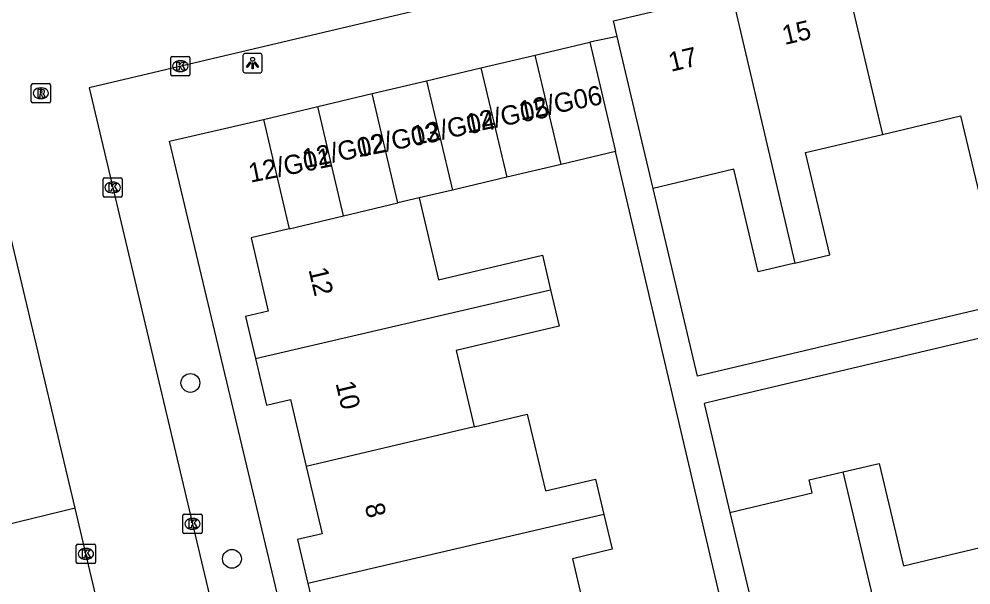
# Model space of a CAD drawing. Extents: x 158038 to 159242, y 380133 to 381214.
# Drawn here: x 158418.58 to 158468.09, y 380865.78 to 380895.22 of the extents above; entities that cross this region are included whole.
import ezdxf

# ---------------------------------------------------------------- set-up
doc = ezdxf.new("R2010")
doc.units = 0
for name, color, linetype in [('IMGEO_Boom', 7, 'Continuous'), ('IMGEO_Kolk', 7, 'Continuous'), ('IMGEO_Lichtpunt', 7, 'Continuous'), ('IMGEO_Pand', 7, 'Continuous'), ('IMGEO_Pand_nummerreeks', 7, 'Continuous'), ('IMGEO_Rijbaan_lokaal_open', 7, 'Continuous'), ('IMGEO_Rioolput', 7, 'Continuous'), ('IMGEO_Voetpad_open', 7, 'Continuous')]:
    doc.layers.add(name, color=color, linetype=linetype)

msp = doc.modelspace()

# ---------------------------------------------------------------- linework, layer by layer
at = {"layer": 'IMGEO_Boom'}
for centre in [(158427.489, 380876.29), (158429.653, 380867.142)]:
    msp.add_circle(centre, 0.489, dxfattribs=at)
at = {"layer": 'IMGEO_Kolk'}
for p, q in [((158426.542, 380893.272), (158427.394, 380893.272)), ((158426.467, 380892.346), (158426.467, 380893.198)), ((158426.955, 380893.052), (158426.98, 380893.052)), ((158427.468, 380893.198), (158427.468, 380892.346)), ((158427.394, 380892.272), (158426.542, 380892.272)), ((158426.978, 380892.492), (158426.953, 380892.492)), ((158422.946, 380886.039), (158422.946, 380886.891)), ((158423.021, 380886.965), (158423.873, 380886.965)), ((158423.947, 380886.891), (158423.947, 380886.039)), ((158423.434, 380886.745), (158423.459, 380886.745)), ((158423.873, 380885.965), (158423.021, 380885.965)), ((158423.457, 380886.185), (158423.432, 380886.185)), ((158427.099, 380868.535), (158427.099, 380869.387)), ((158427.174, 380869.461), (158428.026, 380869.461)), ((158427.587, 380869.241), (158427.612, 380869.241)), ((158428.1, 380869.387), (158428.1, 380868.535)), ((158427.61, 380868.681), (158427.585, 380868.681)), ((158428.026, 380868.461), (158427.174, 380868.461)), ((158421.553, 380866.974), (158421.553, 380867.826)), ((158421.628, 380867.9), (158422.48, 380867.9)), ((158422.041, 380867.68), (158422.066, 380867.68)), ((158422.554, 380867.826), (158422.554, 380866.974)), ((158422.064, 380867.12), (158422.039, 380867.12)), ((158422.48, 380866.9), (158421.628, 380866.9))]:
    msp.add_line(p, q, dxfattribs=at)
for points in [[(158426.542, 380893.272), (158427.394, 380893.272)], [(158426.467, 380892.346), (158426.467, 380893.198)], [(158426.788, 380892.972), (158426.911, 380892.972), (158426.911, 380892.821), (158427.041, 380892.972), (158427.205, 380892.972), (158427.059, 380892.821), (158427.212, 380892.572), (158427.06, 380892.572), (158426.975, 380892.736), (158426.911, 380892.669), (158426.911, 380892.572), (158426.788, 380892.572), (158426.788, 380892.972)], [(158427.468, 380893.198), (158427.468, 380892.346)], [(158427.394, 380892.272), (158426.542, 380892.272)], [(158422.946, 380886.039), (158422.946, 380886.891)], [(158423.021, 380886.965), (158423.873, 380886.965)], [(158423.947, 380886.891), (158423.947, 380886.039)], [(158423.267, 380886.665), (158423.39, 380886.665), (158423.39, 380886.514), (158423.52, 380886.665), (158423.684, 380886.665), (158423.538, 380886.514), (158423.691, 380886.265), (158423.539, 380886.265), (158423.454, 380886.429), (158423.39, 380886.362), (158423.39, 380886.265), (158423.267, 380886.265), (158423.267, 380886.665)], [(158423.873, 380885.965), (158423.021, 380885.965)], [(158427.099, 380868.535), (158427.099, 380869.387)], [(158427.174, 380869.461), (158428.026, 380869.461)], [(158427.42, 380869.161), (158427.543, 380869.161), (158427.543, 380869.01), (158427.673, 380869.161), (158427.837, 380869.161), (158427.691, 380869.01), (158427.844, 380868.761), (158427.692, 380868.761), (158427.607, 380868.925), (158427.543, 380868.858), (158427.543, 380868.761), (158427.42, 380868.761), (158427.42, 380869.161)], [(158428.1, 380869.387), (158428.1, 380868.535)], [(158428.026, 380868.461), (158427.174, 380868.461)], [(158421.553, 380866.974), (158421.553, 380867.826)], [(158421.628, 380867.9), (158422.48, 380867.9)], [(158421.874, 380867.6), (158421.997, 380867.6), (158421.997, 380867.449), (158422.127, 380867.6), (158422.291, 380867.6), (158422.145, 380867.449), (158422.298, 380867.2), (158422.146, 380867.2), (158422.061, 380867.364), (158421.997, 380867.297), (158421.997, 380867.2), (158421.874, 380867.2), (158421.874, 380867.6)], [(158422.554, 380867.826), (158422.554, 380866.974)], [(158422.48, 380866.9), (158421.628, 380866.9)]]:
    msp.add_lwpolyline(points, dxfattribs=at)
for centre, start, end in [((158426.544, 380893.196), 91.552, 178.448), ((158426.544, 380893.196), 91.552, 178.448), ((158427.392, 380893.196), 1.552, 88.448), ((158427.392, 380893.196), 1.552, 88.448), ((158426.544, 380892.348), 181.552, 268.448), ((158426.544, 380892.348), 181.552, 268.448), ((158427.392, 380892.348), 271.552, 358.448), ((158427.392, 380892.348), 271.552, 358.448), ((158423.023, 380886.889), 91.552, 178.448), ((158423.023, 380886.889), 91.552, 178.448), ((158423.871, 380886.889), 1.552, 88.448), ((158423.871, 380886.889), 1.552, 88.448), ((158423.023, 380886.041), 181.552, 268.448), ((158423.023, 380886.041), 181.552, 268.448), ((158423.871, 380886.041), 271.552, 358.448), ((158423.871, 380886.041), 271.552, 358.448), ((158427.176, 380869.385), 91.552, 178.448), ((158427.176, 380869.385), 91.552, 178.448), ((158428.024, 380869.385), 1.552, 88.448), ((158428.024, 380869.385), 1.552, 88.448), ((158427.176, 380868.537), 181.552, 268.448), ((158427.176, 380868.537), 181.552, 268.448), ((158428.024, 380868.537), 271.552, 358.448), ((158428.024, 380868.537), 271.552, 358.448), ((158421.63, 380867.824), 91.552, 178.448), ((158421.63, 380867.824), 91.552, 178.448), ((158422.478, 380867.824), 1.552, 88.448), ((158422.478, 380867.824), 1.552, 88.448), ((158421.63, 380866.976), 181.552, 268.448), ((158421.63, 380866.976), 181.552, 268.448), ((158422.478, 380866.976), 271.552, 358.448), ((158422.478, 380866.976), 271.552, 358.448)]:
    msp.add_arc(centre, 0.0765, start, end, dxfattribs=at)
for centre, major_axis, ratio, start_param, end_param in [((158426.954, 380892.772), (-0.387, 0.002), 0.722429, 4.712389, 7.853982), ((158426.979, 380892.772), (-0.39, 0.002), 0.717154, 1.570796, 4.712389), ((158423.433, 380886.465), (-0.387, 0.002), 0.722429, 4.712389, 7.853982), ((158423.458, 380886.465), (-0.39, 0.002), 0.717154, 1.570796, 4.712389), ((158427.586, 380868.961), (-0.387, 0.002), 0.722429, 4.712389, 7.853982), ((158427.611, 380868.961), (-0.39, 0.002), 0.717154, 1.570796, 4.712389), ((158422.04, 380867.4), (-0.387, 0.002), 0.722429, 4.712389, 7.853982), ((158422.065, 380867.4), (-0.39, 0.002), 0.717154, 1.570796, 4.712389)]:
    msp.add_ellipse(centre, major_axis=major_axis, ratio=ratio, start_param=start_param, end_param=end_param, dxfattribs=at)
at = {"layer": 'IMGEO_Lichtpunt'}
for p, q in [((158430.226, 380893.333), (158430.226, 380892.526)), ((158430.226, 380893.333), (158430.226, 380892.526)), ((158431.128, 380893.428), (158430.32, 380893.428)), ((158431.128, 380893.428), (158430.32, 380893.428)), ((158431.222, 380892.526), (158431.222, 380893.333)), ((158431.222, 380892.526), (158431.222, 380893.333)), ((158430.32, 380892.432), (158431.128, 380892.432)), ((158430.32, 380892.432), (158431.128, 380892.432))]:
    msp.add_line(p, q, dxfattribs=at)
for points in [[(158430.6, 380892.997), (158430.639, 380892.969), (158430.451, 380892.707), (158430.413, 380892.734), (158430.6, 380892.997)], [(158430.702, 380892.949), (158430.749, 380892.949), (158430.749, 380892.627), (158430.702, 380892.627), (158430.702, 380892.949)], [(158430.812, 380892.969), (158430.85, 380892.996), (158431.037, 380892.734), (158430.998, 380892.706), (158430.812, 380892.969)]]:
    msp.add_lwpolyline(points, dxfattribs=at)
msp.add_circle((158430.725, 380893.131), 0.0994, dxfattribs=at)
for centre, start, end in [((158430.32, 380893.333), 90, 180), ((158430.32, 380893.333), 90, 180), ((158431.128, 380893.333), 0, 90), ((158431.128, 380893.333), 0, 90), ((158430.32, 380892.526), 180, 270), ((158430.32, 380892.526), 180, 270), ((158431.128, 380892.526), 270, 0), ((158431.128, 380892.526), 270, 360)]:
    msp.add_arc(centre, 0.0946, start, end, dxfattribs=at)
at = {"layer": 'IMGEO_Pand'}
for points in [[(158461.423, 380897.956), (158463.486, 380889.225)], [(158449.686, 380894.322), (158449.493, 380895.139), (158455.639, 380896.592)], [(158455.639, 380896.592), (158458.923, 380882.522)], [(158451.555, 380886.416), (158450.643, 380890.274), (158449.686, 380894.322)], [(158445.431, 380893.348), (158448.26, 380894.017)], [(158448.26, 380894.017), (158449.604, 380888.332)], [(158442.602, 380892.68), (158445.431, 380893.348)], [(158446.775, 380887.663), (158445.431, 380893.348)], [(158439.772, 380892.011), (158442.602, 380892.68)], [(158442.602, 380892.68), (158443.945, 380886.994)], [(158436.943, 380891.342), (158439.772, 380892.011)], [(158439.772, 380892.011), (158441.116, 380886.325)], [(158434.114, 380890.674), (158436.943, 380891.342)], [(158438.288, 380885.655), (158436.943, 380891.342)], [(158431.285, 380890.005), (158434.114, 380890.674)], [(158435.459, 380884.982), (158434.114, 380890.674)], [(158431.285, 380890.005), (158432.631, 380884.309)], [(158463.486, 380889.225), (158467.556, 380890.187), (158468.806, 380884.9), (158470.583, 380885.32)], [(158458.923, 380882.522), (158460.75, 380882.954), (158459.491, 380888.28), (158463.486, 380889.225)], [(158449.604, 380888.332), (158446.775, 380887.663)], [(158446.775, 380887.663), (158443.945, 380886.994)], [(158458.923, 380882.522), (158457.025, 380882.074), (158455.764, 380887.41), (158451.555, 380886.416)], [(158443.945, 380886.994), (158441.116, 380886.325)], [(158441.116, 380886.325), (158439.391, 380885.917)], [(158439.391, 380885.917), (158438.288, 380885.655)], [(158439.391, 380885.917), (158440.397, 380881.661), (158445.798, 380882.938), (158446.224, 380881.136)], [(158435.459, 380884.982), (158438.288, 380885.655)], [(158432.631, 380884.309), (158435.459, 380884.982)], [(158432.631, 380884.309), (158430.643, 380883.839), (158431.542, 380880.034), (158430.352, 380879.752), (158430.868, 380877.569)], [(158430.868, 380877.569), (158446.224, 380881.136)], [(158446.224, 380881.136), (158446.671, 380879.244), (158441.309, 380877.976), (158442.246, 380874.014)], [(158430.868, 380877.569), (158431.441, 380875.143), (158432.689, 380875.438), (158433.516, 380871.938)], [(158442.246, 380874.014), (158445.013, 380874.672), (158445.958, 380870.671), (158448.565, 380871.287), (158449, 380869.445)], [(158442.246, 380874.014), (158433.516, 380871.938)], [(158461.448, 380871.665), (158463.318, 380872.107), (158464.577, 380866.782), (158468.569, 380867.726)], [(158433.516, 380871.938), (158434.341, 380868.447), (158433.057, 380868.143), (158433.596, 380865.863)], [(158455.556, 380869.55), (158459.837, 380870.577), (158459.679, 380871.246), (158461.448, 380871.665)], [(158464.786, 380857.572), (158461.448, 380871.665)], [(158455.556, 380869.55), (158456.652, 380864.913), (158457.575, 380861.009), (158458.725, 380856.143)], [(158449, 380869.445), (158433.596, 380865.863)], [(158449, 380869.445), (158449.428, 380867.635), (158447.359, 380867.146), (158448.303, 380863.154), (158444.993, 380862.381)], [(158433.596, 380865.863), (158434.131, 380863.599), (158435.395, 380863.898), (158436.237, 380860.337)]]:
    msp.add_lwpolyline(points, dxfattribs=at)
at = {"layer": 'IMGEO_Rijbaan_lokaal_open'}
for points in [[(158446.846, 380916.284), (158450.904, 380898.43), (158422.216, 380891.65), (158432.809, 380847.002)], [(158421.49, 380869.778), (158413.211, 380904.66), (158412.805, 380904.563)], [(158423.115, 380862.932), (158421.49, 380869.778)]]:
    msp.add_lwpolyline(points, dxfattribs=at)
at = {"layer": 'IMGEO_Rioolput'}
for p, q in [((158419.211, 380890.937), (158419.211, 380891.789)), ((158419.286, 380891.863), (158420.138, 380891.863)), ((158420.212, 380891.789), (158420.212, 380890.937)), ((158419.699, 380891.643), (158419.724, 380891.643)), ((158420.138, 380890.863), (158419.286, 380890.863)), ((158419.722, 380891.083), (158419.697, 380891.083))]:
    msp.add_line(p, q, dxfattribs=at)
for points in [[(158419.211, 380890.937), (158419.211, 380891.789)], [(158419.286, 380891.863), (158420.138, 380891.863)], [(158420.212, 380891.789), (158420.212, 380890.937)], [(158419.8, 380891.561), (158419.548, 380891.563), (158419.548, 380891.163)], [(158419.548, 380891.163), (158419.672, 380891.163), (158419.672, 380891.325), (158419.683, 380891.325)], [(158419.726, 380891.482), (158419.672, 380891.482), (158419.672, 380891.401)], [(158419.672, 380891.401), (158419.724, 380891.401)], [(158419.73, 380891.296), (158419.801, 380891.163), (158419.941, 380891.163), (158419.876, 380891.289)], [(158420.138, 380890.863), (158419.286, 380890.863)]]:
    msp.add_lwpolyline(points, dxfattribs=at)
for centre, radius, start, end in [((158419.288, 380891.787), 0.0765, 91.552, 178.448), ((158419.288, 380891.787), 0.0765, 91.552, 178.448), ((158420.136, 380891.787), 0.0765, 1.552, 88.448), ((158420.136, 380891.787), 0.0765, 1.552, 88.448), ((158419.682, 380891.272), 0.0533, 26.0293, 88.6989), ((158419.708, 380891.59), 0.19, 274.7715, 282.9687), ((158419.732, 380891.386), 0.0964, 77.0061, 93.1865), ((158419.746, 380891.443), 0.0378, 276.6634, 79.6772), ((158419.799, 380891.451), 0.109, 350.3612, 89.416), ((158419.797, 380891.451), 0.112, 277.5842, 350.9817), ((158419.781, 380891.236), 0.108, 29.5134, 73.7905), ((158419.288, 380890.939), 0.0765, 181.552, 268.448), ((158419.288, 380890.939), 0.0765, 181.552, 268.448), ((158420.136, 380890.939), 0.0765, 271.552, 358.448), ((158420.136, 380890.939), 0.0765, 271.552, 358.448)]:
    msp.add_arc(centre, radius, start, end, dxfattribs=at)
for centre, major_axis, ratio, start_param, end_param in [((158419.698, 380891.363), (-0.387, 0.002), 0.722429, 4.712389, 7.853982), ((158419.723, 380891.363), (-0.39, 0.002), 0.717154, 1.570796, 4.712389)]:
    msp.add_ellipse(centre, major_axis=major_axis, ratio=ratio, start_param=start_param, end_param=end_param, dxfattribs=at)
at = {"layer": 'IMGEO_Voetpad_open'}
for points in [[(158421.49, 380869.778), (158417.003, 380868.676), (158408.671, 380903.573)], [(158449.686, 380894.322), (158448.26, 380894.017)], [(158436.196, 380847.728), (158426.409, 380888.878), (158431.285, 380890.005)], [(158456.496, 380858.906), (158449.604, 380888.332)], [(158500.952, 380887.788), (158453.865, 380876.643), (158451.555, 380886.416)], [(158501.282, 380886.359), (158454.925, 380875.393), (158454.214, 380875.225), (158455.556, 380869.55)]]:
    msp.add_lwpolyline(points, dxfattribs=at)

# ---------------------------------------------------------------- texts
at = {"layer": 'IMGEO_Pand_nummerreeks'}
for s, rotation, p in [('15', 13.2715, (158458.402, 380893.871)), ('17', 13.2715, (158452.487, 380892.476)), ('12/G06', 11.3551, (158444.682, 380889.943)), ('12/G05', 11.3551, (158441.905, 380889.276)), ('12/G04', 11.3551, (158439.127, 380888.657)), ('12/G03', 11.3551, (158436.224, 380888.029)), ('12/G02', 11.3551, (158433.42, 380887.453)), ('12/G01', 11.3551, (158430.617, 380886.707)), ('12', 283.4016, (158433.627, 380882.187)), ('10', 283.4016, (158435.036, 380876.274)), ('8', 283.4013, (158436.55, 380869.919))]:
    msp.add_text(s, height=1, rotation=rotation, dxfattribs=at).set_placement(p)

doc.saveas('drawing.dxf')
